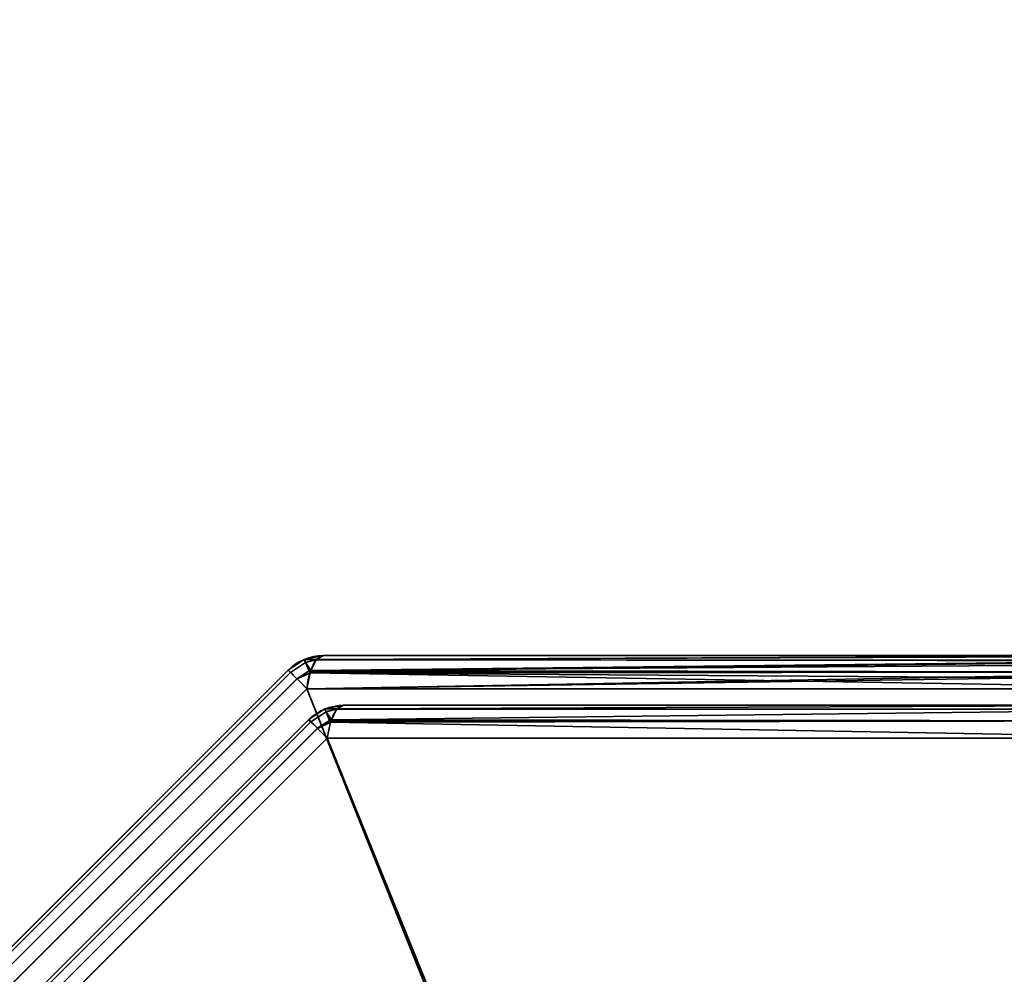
# Model space of a CAD drawing. Header units: millimetres. Extents: x -603 to 3703, y -115 to 249.
# Tile 347 of 656: x 1005 to 1019, y -11 to 3. Entities that reach past the tile are written whole.
import ezdxf

# ---------------------------------------------------------------- set-up
doc = ezdxf.new("R2010")
doc.units = ezdxf.units.MM
doc.layers.add('152', color=7, linetype='Continuous', true_color=0xffffff)

# ---------------------------------------------------------------- blocks, each defined once
blk = doc.blocks.new('UG_SURFACE_002')
at = {"layer": '152', "color": 252, "linetype": 'Continuous', "lineweight": 35}
for points in [[(2165, -13.3, 2212.25), (2165, 230.4, 2212.25), (835, 230.4, 2212.25), (835, -13.3, 2212.25)], [(985, -13.3, 2062.25), (985, 230.4, 2062.25), (2015, 230.4, 2062.25), (2015, -13.3, 2062.25)]]:
    blk.add_3dface(points, dxfattribs=at)
blk = doc.blocks.new('UG_SURFACE_126')
at = {"layer": '152', "color": 252, "linetype": 'Continuous', "lineweight": 35}
for points in [[(1008.832, -6.413, 1159.739), (1008.605, -6.564, 1159.739), (1008.637, -6.596, 1159.986), (1008.851, -6.454, 1159.987)], [(1008.832, -6.413, 1159.739), (1008.832, -6.413, 1012.761), (1008.605, -6.564, 1012.761), (1008.605, -6.564, 1159.739)], [(1008.851, -6.454, 1012.513), (1008.637, -6.596, 1012.514), (1008.605, -6.564, 1012.761), (1008.832, -6.413, 1012.761)], [(1008.851, -6.454, 1159.987), (1008.834, -6.412, 1159.739), (1008.832, -6.413, 1159.739)], [(1008.834, -6.412, 1012.761), (1008.832, -6.413, 1012.761), (1008.832, -6.413, 1159.739), (1008.834, -6.412, 1159.739)], [(1008.832, -6.413, 1012.761), (1008.834, -6.412, 1012.761), (1008.851, -6.454, 1012.513)], [(1009.007, -6.414, 1159.987), (1009.1, -6.359, 1159.739), (1008.834, -6.412, 1159.739)], [(1008.834, -6.412, 1159.739), (1009.1, -6.359, 1159.739), (1009.1, -6.359, 1012.761), (1008.834, -6.412, 1012.761)], [(1008.834, -6.412, 1012.761), (1009.1, -6.359, 1012.761), (1009.007, -6.414, 1012.513)], [(1008.834, -6.412, 1159.739), (1008.851, -6.454, 1159.987), (1009.007, -6.414, 1159.987)], [(1009.007, -6.414, 1012.513), (1008.851, -6.454, 1012.513), (1008.834, -6.412, 1012.761)], [(1009.001, -6.417, 1012.499), (1009.007, -6.414, 1012.513), (1022.1, -6.359, 1007.873)], [(1022.1, -6.359, 1007.873), (1022.198, -6.424, 1007.54), (1009.001, -6.417, 1012.499)], [(1009.007, -6.414, 1159.987), (1022.131, -6.364, 1164.732), (1022.1, -6.359, 1164.627)], [(1022.1, -6.359, 1164.627), (1009.1, -6.359, 1159.739), (1009.007, -6.414, 1159.987)], [(1009.007, -6.414, 1012.513), (1009.1, -6.359, 1012.761), (1022.1, -6.359, 1007.873)], [(1009.007, -6.414, 1159.987), (1022.196, -6.433, 1164.955), (1022.131, -6.364, 1164.732)], [(1022.1, -6.359, 1164.627), (1022.1, -6.359, 1007.873), (1009.1, -6.359, 1012.761), (1009.1, -6.359, 1159.739)], [(1008.901, -6.575, 1160.204), (1008.851, -6.454, 1159.987), (1008.637, -6.596, 1159.987), (1008.729, -6.688, 1160.201)], [(1008.637, -6.596, 1159.986), (1008.637, -6.596, 1159.987), (1008.851, -6.454, 1159.987)], [(1008.851, -6.454, 1012.513), (1008.637, -6.596, 1012.513), (1008.637, -6.596, 1012.514)], [(1008.729, -6.688, 1012.299), (1008.637, -6.596, 1012.513), (1008.851, -6.454, 1012.513), (1008.901, -6.575, 1012.296)], [(1009.001, -6.417, 1160.001), (1009.007, -6.414, 1159.987), (1008.851, -6.454, 1159.987)], [(1008.851, -6.454, 1012.513), (1009.007, -6.414, 1012.513), (1009.001, -6.417, 1012.499)], [(1008.926, -6.57, 1160.202), (1009.001, -6.417, 1160.001), (1008.851, -6.454, 1159.987)], [(1008.851, -6.454, 1012.513), (1009.001, -6.417, 1012.499), (1008.926, -6.57, 1012.298)], [(1008.851, -6.454, 1159.987), (1008.901, -6.575, 1160.204), (1008.926, -6.57, 1160.202)], [(1008.926, -6.57, 1012.298), (1008.901, -6.575, 1012.296), (1008.851, -6.454, 1012.513)], [(1008.919, -6.582, 1012.281), (1008.926, -6.57, 1012.298), (1022.198, -6.424, 1007.54)], [(1022.198, -6.424, 1007.54), (1022.21, -6.432, 1007.499), (1008.919, -6.582, 1012.281)], [(1022.21, -6.432, 1007.499), (1022.278, -6.59, 1007.266), (1008.919, -6.582, 1012.281)], [(1022.196, -6.433, 1164.955), (1009.001, -6.417, 1160.001), (1008.926, -6.57, 1160.202)], [(1008.926, -6.57, 1012.298), (1009.001, -6.417, 1012.499), (1022.198, -6.424, 1007.54)], [(1008.926, -6.57, 1160.202), (1022.236, -6.475, 1165.09), (1022.196, -6.433, 1164.955)], [(1008.926, -6.57, 1160.202), (1022.276, -6.594, 1165.228), (1022.236, -6.475, 1165.09)], [(1009.007, -6.414, 1159.987), (1009.001, -6.417, 1160.001), (1022.196, -6.433, 1164.955)], [(998.596, -16.637, 1159.986), (1008.637, -6.596, 1159.986), (1008.605, -6.564, 1159.739), (998.564, -16.605, 1159.739)], [(1008.637, -6.596, 1012.514), (998.596, -16.637, 1012.514), (998.564, -16.605, 1012.761), (1008.605, -6.564, 1012.761)], [(1008.605, -6.564, 1159.739), (1008.605, -6.564, 1012.761), (998.564, -16.605, 1012.761), (998.564, -16.605, 1159.739)], [(1008.637, -6.596, 1159.987), (1008.637, -6.596, 1159.986), (998.596, -16.637, 1159.986), (998.596, -16.637, 1159.987)], [(998.596, -16.637, 1159.987), (998.688, -16.729, 1160.201), (1008.729, -6.688, 1160.201), (1008.637, -6.596, 1159.987)], [(1008.637, -6.596, 1012.513), (1008.729, -6.688, 1012.299), (998.688, -16.729, 1012.299), (998.596, -16.637, 1012.513)], [(998.596, -16.637, 1012.513), (998.596, -16.637, 1012.514), (1008.637, -6.596, 1012.514), (1008.637, -6.596, 1012.513)], [(1008.73, -6.689, 1160.204), (1008.729, -6.688, 1160.201), (998.688, -16.729, 1160.201), (998.689, -16.73, 1160.204)], [(998.689, -16.73, 1012.296), (998.688, -16.729, 1012.299), (1008.729, -6.688, 1012.299), (1008.73, -6.689, 1012.296)], [(998.689, -16.73, 1160.204), (998.827, -16.868, 1160.357), (1008.868, -6.827, 1160.357), (1008.73, -6.689, 1160.204)], [(1008.73, -6.689, 1012.296), (1008.868, -6.827, 1012.143), (998.827, -16.868, 1012.143), (998.689, -16.73, 1012.296)], [(1008.729, -6.688, 1160.201), (1008.73, -6.689, 1160.204), (1008.901, -6.575, 1160.204)], [(1008.901, -6.575, 1012.296), (1008.73, -6.689, 1012.296), (1008.729, -6.688, 1012.299)], [(1008.916, -6.6, 1160.228), (1008.901, -6.575, 1160.204), (1008.73, -6.689, 1160.204)], [(1008.73, -6.689, 1012.296), (1008.901, -6.575, 1012.296), (1008.916, -6.6, 1012.272)], [(1008.73, -6.689, 1160.204), (1008.868, -6.827, 1160.357), (1008.916, -6.6, 1160.228)], [(1008.916, -6.6, 1012.272), (1008.868, -6.827, 1012.143), (1008.73, -6.689, 1012.296)], [(1008.868, -6.827, 1012.143), (1008.916, -6.6, 1012.272), (1022.278, -6.59, 1007.266)], [(1022.278, -6.59, 1007.266), (1022.294, -6.627, 1007.212), (1008.868, -6.827, 1012.143)], [(1008.916, -6.6, 1160.228), (1008.868, -6.827, 1160.357), (1022.332, -6.827, 1165.419)], [(1022.294, -6.627, 1007.212), (1022.332, -6.827, 1007.081), (1008.868, -6.827, 1012.143)], [(1008.919, -6.582, 1160.219), (1008.926, -6.57, 1160.202), (1008.901, -6.575, 1160.204)], [(1008.901, -6.575, 1012.296), (1008.926, -6.57, 1012.298), (1008.919, -6.582, 1012.281)], [(1008.901, -6.575, 1160.204), (1008.916, -6.6, 1160.228), (1008.919, -6.582, 1160.219)], [(1008.919, -6.582, 1012.281), (1008.916, -6.6, 1012.272), (1008.901, -6.575, 1012.296)], [(1022.276, -6.594, 1165.228), (1008.919, -6.582, 1160.219), (1008.916, -6.6, 1160.228)], [(1008.916, -6.6, 1012.272), (1008.919, -6.582, 1012.281), (1022.278, -6.59, 1007.266)], [(1008.916, -6.6, 1160.228), (1022.31, -6.693, 1165.343), (1022.276, -6.594, 1165.228)], [(1008.916, -6.6, 1160.228), (1022.332, -6.827, 1165.419), (1022.31, -6.693, 1165.343)], [(1008.926, -6.57, 1160.202), (1008.919, -6.582, 1160.219), (1022.276, -6.594, 1165.228)], [(1008.868, -6.827, 1160.357), (998.827, -16.868, 1160.357), (998.827, -30.332, 1165.419), (1018.252, -30.332, 1172.723)], [(1018.252, -30.332, 999.777), (998.827, -30.332, 1007.081), (998.827, -16.868, 1012.143), (1008.868, -6.827, 1012.143)], [(1018.252, -30.332, 1172.723), (1022.332, -26.252, 1172.723), (1022.332, -6.827, 1165.419), (1008.868, -6.827, 1160.357)], [(1008.868, -6.827, 1012.143), (1022.332, -6.827, 1007.081), (1022.332, -26.252, 999.777), (1018.252, -30.332, 999.777)], [(1009.123, -7.112, 1013.182), (1009.39, -7.059, 1013.182), (1009.39, -7.059, 1159.318), (1009.123, -7.112, 1159.318)], [(1009.297, -7.114, 1012.933), (1009.39, -7.059, 1013.182), (1009.123, -7.112, 1013.182)], [(1009.123, -7.112, 1159.318), (1009.39, -7.059, 1159.318), (1009.297, -7.114, 1159.566)], [(1022.1, -7.059, 1164.097), (1022.002, -7.117, 1164.359), (1009.291, -7.117, 1159.58), (1009.297, -7.114, 1159.566)], [(1009.297, -7.114, 1159.566), (1009.39, -7.059, 1159.318), (1022.1, -7.059, 1164.097)], [(1022.002, -7.117, 1008.141), (1022.1, -7.059, 1008.403), (1009.39, -7.059, 1013.182), (1009.297, -7.114, 1012.933)], [(1022.1, -7.059, 1164.097), (1009.39, -7.059, 1159.318), (1009.39, -7.059, 1013.182), (1022.1, -7.059, 1008.403)], [(1009.122, -7.113, 1013.182), (1009.122, -7.113, 1159.318), (1008.895, -7.264, 1159.318), (1008.895, -7.264, 1013.182)], [(1009.141, -7.154, 1012.933), (1009.122, -7.113, 1013.182), (1008.895, -7.264, 1013.182), (1008.927, -7.296, 1012.935)], [(1009.141, -7.154, 1159.567), (1008.927, -7.296, 1159.565), (1008.895, -7.264, 1159.318), (1009.122, -7.113, 1159.318)], [(1009.191, -7.275, 1012.717), (1009.141, -7.154, 1012.933), (1008.927, -7.296, 1012.933), (1009.019, -7.388, 1012.72)], [(1008.927, -7.296, 1012.935), (1008.927, -7.296, 1012.933), (1009.141, -7.154, 1012.933)], [(1009.141, -7.154, 1159.567), (1008.927, -7.296, 1159.567), (1008.927, -7.296, 1159.565)], [(1009.019, -7.388, 1159.78), (1008.927, -7.296, 1159.567), (1009.141, -7.154, 1159.567), (1009.191, -7.275, 1159.783)], [(1009.123, -7.112, 1159.318), (1009.122, -7.113, 1159.318), (1009.122, -7.113, 1013.182), (1009.123, -7.112, 1013.182)], [(1009.141, -7.154, 1012.933), (1009.123, -7.112, 1013.182), (1009.122, -7.113, 1013.182)], [(1009.122, -7.113, 1159.318), (1009.123, -7.112, 1159.318), (1009.141, -7.154, 1159.567)], [(1009.123, -7.112, 1013.182), (1009.141, -7.154, 1012.933), (1009.297, -7.114, 1012.933)], [(1009.297, -7.114, 1159.566), (1009.141, -7.154, 1159.567), (1009.123, -7.112, 1159.318)], [(1009.291, -7.117, 1012.92), (1009.297, -7.114, 1012.933), (1009.141, -7.154, 1012.933)], [(1009.141, -7.154, 1159.567), (1009.297, -7.114, 1159.566), (1009.291, -7.117, 1159.58)], [(1009.216, -7.27, 1012.718), (1009.291, -7.117, 1012.92), (1009.141, -7.154, 1012.933)], [(1009.141, -7.154, 1159.567), (1009.291, -7.117, 1159.58), (1009.216, -7.27, 1159.781)], [(1009.141, -7.154, 1012.933), (1009.191, -7.275, 1012.717), (1009.216, -7.27, 1012.718)], [(1009.216, -7.27, 1159.781), (1009.191, -7.275, 1159.783), (1009.141, -7.154, 1159.567)], [(1022.002, -7.117, 1164.359), (1021.92, -7.282, 1164.577), (1009.21, -7.282, 1159.798), (1009.216, -7.27, 1159.781)], [(1009.216, -7.27, 1159.781), (1009.291, -7.117, 1159.58), (1022.002, -7.117, 1164.359)], [(1021.92, -7.282, 1007.923), (1022.002, -7.117, 1008.141), (1009.291, -7.117, 1012.92), (1009.216, -7.27, 1012.718)], [(1009.297, -7.114, 1012.933), (1009.291, -7.117, 1012.92), (1022.002, -7.117, 1008.141)], [(999.296, -16.927, 1012.935), (1008.927, -7.296, 1012.935), (1008.895, -7.264, 1013.182), (999.264, -16.895, 1013.182)], [(1008.895, -7.264, 1159.318), (999.264, -16.895, 1159.318), (999.264, -16.895, 1013.182), (1008.895, -7.264, 1013.182)], [(1008.927, -7.296, 1159.565), (999.296, -16.927, 1159.565), (999.264, -16.895, 1159.318), (1008.895, -7.264, 1159.318)], [(1008.927, -7.296, 1012.933), (1008.927, -7.296, 1012.935), (999.296, -16.927, 1012.935), (999.296, -16.927, 1012.933)], [(999.296, -16.927, 1012.933), (999.388, -17.019, 1012.72), (1009.019, -7.388, 1012.72), (1008.927, -7.296, 1012.933)], [(1008.927, -7.296, 1159.567), (1009.019, -7.388, 1159.78), (999.388, -17.019, 1159.78), (999.296, -16.927, 1159.567)], [(999.296, -16.927, 1159.567), (999.296, -16.927, 1159.565), (1008.927, -7.296, 1159.565), (1008.927, -7.296, 1159.567)], [(1009.02, -7.389, 1012.717), (1009.019, -7.388, 1012.72), (999.388, -17.019, 1012.72), (999.389, -17.02, 1012.717)], [(999.389, -17.02, 1159.783), (999.388, -17.019, 1159.78), (1009.019, -7.388, 1159.78), (1009.02, -7.389, 1159.783)], [(999.389, -17.02, 1012.717), (999.527, -17.157, 1012.564), (1009.157, -7.527, 1012.564), (1009.02, -7.389, 1012.717)], [(1009.02, -7.389, 1159.783), (1009.157, -7.527, 1159.936), (999.527, -17.157, 1159.936), (999.389, -17.02, 1159.783)], [(1009.019, -7.388, 1012.72), (1009.02, -7.389, 1012.717), (1009.191, -7.275, 1012.717)], [(1009.191, -7.275, 1159.783), (1009.02, -7.389, 1159.783), (1009.019, -7.388, 1159.78)], [(1009.206, -7.3, 1012.692), (1009.191, -7.275, 1012.717), (1009.02, -7.389, 1012.717)], [(1009.02, -7.389, 1159.783), (1009.191, -7.275, 1159.783), (1009.206, -7.3, 1159.808)], [(1009.02, -7.389, 1012.717), (1009.157, -7.527, 1012.564), (1009.206, -7.3, 1012.692)], [(1009.206, -7.3, 1159.808), (1009.157, -7.527, 1159.936), (1009.02, -7.389, 1159.783)], [(1021.92, -7.282, 1164.577), (1021.868, -7.527, 1164.715), (1009.157, -7.527, 1159.936), (1009.206, -7.3, 1159.808)], [(1009.206, -7.3, 1012.692), (1009.157, -7.527, 1012.564), (1021.868, -7.527, 1007.785)], [(1009.21, -7.282, 1012.702), (1009.216, -7.27, 1012.718), (1009.191, -7.275, 1012.717)], [(1009.191, -7.275, 1159.783), (1009.216, -7.27, 1159.781), (1009.21, -7.282, 1159.798)], [(1009.191, -7.275, 1012.717), (1009.206, -7.3, 1012.692), (1009.21, -7.282, 1012.702)], [(1009.21, -7.282, 1159.798), (1009.206, -7.3, 1159.808), (1009.191, -7.275, 1159.783)], [(1009.206, -7.3, 1159.808), (1009.21, -7.282, 1159.798), (1021.92, -7.282, 1164.577)], [(1021.868, -7.527, 1007.785), (1021.92, -7.282, 1007.923), (1009.21, -7.282, 1012.702), (1009.206, -7.3, 1012.692)], [(1009.216, -7.27, 1012.718), (1009.21, -7.282, 1012.702), (1021.92, -7.282, 1007.923)], [(1018.485, -30.565, 1172.105), (999.527, -29.868, 1164.715), (999.527, -17.157, 1159.936), (1009.157, -7.527, 1159.936)], [(1022.565, -26.485, 1000.395), (1021.868, -7.527, 1007.785), (1009.157, -7.527, 1012.564), (999.527, -17.157, 1012.564)], [(1009.157, -7.527, 1159.936), (1021.868, -7.527, 1164.715), (1022.565, -26.485, 1172.105), (1018.485, -30.565, 1172.105)]]:
    blk.add_3dface(points, dxfattribs=at)
blk = doc.blocks.new('UG_SURFACE_142')
at = {"layer": '152', "color": 252, "linetype": 'Continuous', "lineweight": 35}
for points in [[(1008.832, -6.413, 1159.739), (1008.605, -6.564, 1159.739), (1008.637, -6.596, 1159.986), (1008.851, -6.454, 1159.987)], [(1008.832, -6.413, 1159.739), (1008.832, -6.413, 1012.761), (1008.605, -6.564, 1012.761), (1008.605, -6.564, 1159.739)], [(1008.851, -6.454, 1012.513), (1008.637, -6.596, 1012.514), (1008.605, -6.564, 1012.761), (1008.832, -6.413, 1012.761)], [(1008.851, -6.454, 1159.987), (1008.834, -6.412, 1159.739), (1008.832, -6.413, 1159.739)], [(1008.834, -6.412, 1012.761), (1008.832, -6.413, 1012.761), (1008.832, -6.413, 1159.739), (1008.834, -6.412, 1159.739)], [(1008.832, -6.413, 1012.761), (1008.834, -6.412, 1012.761), (1008.851, -6.454, 1012.513)], [(1009.007, -6.414, 1159.987), (1009.1, -6.359, 1159.739), (1008.834, -6.412, 1159.739)], [(1008.834, -6.412, 1159.739), (1009.1, -6.359, 1159.739), (1009.1, -6.359, 1012.761), (1008.834, -6.412, 1012.761)], [(1008.834, -6.412, 1012.761), (1009.1, -6.359, 1012.761), (1009.007, -6.414, 1012.513)], [(1008.834, -6.412, 1159.739), (1008.851, -6.454, 1159.987), (1009.007, -6.414, 1159.987)], [(1009.007, -6.414, 1012.513), (1008.851, -6.454, 1012.513), (1008.834, -6.412, 1012.761)], [(1009.001, -6.417, 1012.499), (1009.007, -6.414, 1012.513), (1022.1, -6.359, 1007.873)], [(1022.1, -6.359, 1007.873), (1022.198, -6.424, 1007.54), (1009.001, -6.417, 1012.499)], [(1009.007, -6.414, 1159.987), (1022.131, -6.364, 1164.732), (1022.1, -6.359, 1164.627)], [(1022.1, -6.359, 1164.627), (1009.1, -6.359, 1159.739), (1009.007, -6.414, 1159.987)], [(1009.007, -6.414, 1012.513), (1009.1, -6.359, 1012.761), (1022.1, -6.359, 1007.873)], [(1009.007, -6.414, 1159.987), (1022.196, -6.433, 1164.955), (1022.131, -6.364, 1164.732)], [(1022.1, -6.359, 1164.627), (1022.1, -6.359, 1007.873), (1009.1, -6.359, 1012.761), (1009.1, -6.359, 1159.739)], [(1008.901, -6.575, 1160.204), (1008.851, -6.454, 1159.987), (1008.637, -6.596, 1159.987), (1008.729, -6.688, 1160.201)], [(1008.637, -6.596, 1159.986), (1008.637, -6.596, 1159.987), (1008.851, -6.454, 1159.987)], [(1008.851, -6.454, 1012.513), (1008.637, -6.596, 1012.513), (1008.637, -6.596, 1012.514)], [(1008.729, -6.688, 1012.299), (1008.637, -6.596, 1012.513), (1008.851, -6.454, 1012.513), (1008.901, -6.575, 1012.296)], [(1009.001, -6.417, 1160.001), (1009.007, -6.414, 1159.987), (1008.851, -6.454, 1159.987)], [(1008.851, -6.454, 1012.513), (1009.007, -6.414, 1012.513), (1009.001, -6.417, 1012.499)], [(1008.926, -6.57, 1160.202), (1009.001, -6.417, 1160.001), (1008.851, -6.454, 1159.987)], [(1008.851, -6.454, 1012.513), (1009.001, -6.417, 1012.499), (1008.926, -6.57, 1012.298)], [(1008.851, -6.454, 1159.987), (1008.901, -6.575, 1160.204), (1008.926, -6.57, 1160.202)], [(1008.926, -6.57, 1012.298), (1008.901, -6.575, 1012.296), (1008.851, -6.454, 1012.513)], [(1008.919, -6.582, 1012.281), (1008.926, -6.57, 1012.298), (1022.198, -6.424, 1007.54)], [(1022.198, -6.424, 1007.54), (1022.21, -6.432, 1007.499), (1008.919, -6.582, 1012.281)], [(1022.21, -6.432, 1007.499), (1022.278, -6.59, 1007.266), (1008.919, -6.582, 1012.281)], [(1022.196, -6.433, 1164.955), (1009.001, -6.417, 1160.001), (1008.926, -6.57, 1160.202)], [(1008.926, -6.57, 1012.298), (1009.001, -6.417, 1012.499), (1022.198, -6.424, 1007.54)], [(1008.926, -6.57, 1160.202), (1022.236, -6.475, 1165.09), (1022.196, -6.433, 1164.955)], [(1008.926, -6.57, 1160.202), (1022.276, -6.594, 1165.228), (1022.236, -6.475, 1165.09)], [(1009.007, -6.414, 1159.987), (1009.001, -6.417, 1160.001), (1022.196, -6.433, 1164.955)], [(998.596, -16.637, 1159.986), (1008.637, -6.596, 1159.986), (1008.605, -6.564, 1159.739), (998.564, -16.605, 1159.739)], [(1008.637, -6.596, 1012.514), (998.596, -16.637, 1012.514), (998.564, -16.605, 1012.761), (1008.605, -6.564, 1012.761)], [(1008.605, -6.564, 1159.739), (1008.605, -6.564, 1012.761), (998.564, -16.605, 1012.761), (998.564, -16.605, 1159.739)], [(1008.637, -6.596, 1159.987), (1008.637, -6.596, 1159.986), (998.596, -16.637, 1159.986), (998.596, -16.637, 1159.987)], [(998.596, -16.637, 1159.987), (998.688, -16.729, 1160.201), (1008.729, -6.688, 1160.201), (1008.637, -6.596, 1159.987)], [(1008.637, -6.596, 1012.513), (1008.729, -6.688, 1012.299), (998.688, -16.729, 1012.299), (998.596, -16.637, 1012.513)], [(998.596, -16.637, 1012.513), (998.596, -16.637, 1012.514), (1008.637, -6.596, 1012.514), (1008.637, -6.596, 1012.513)], [(1008.73, -6.689, 1160.204), (1008.729, -6.688, 1160.201), (998.688, -16.729, 1160.201), (998.689, -16.73, 1160.204)], [(998.689, -16.73, 1012.296), (998.688, -16.729, 1012.299), (1008.729, -6.688, 1012.299), (1008.73, -6.689, 1012.296)], [(998.689, -16.73, 1160.204), (998.827, -16.868, 1160.357), (1008.868, -6.827, 1160.357), (1008.73, -6.689, 1160.204)], [(1008.73, -6.689, 1012.296), (1008.868, -6.827, 1012.143), (998.827, -16.868, 1012.143), (998.689, -16.73, 1012.296)], [(1008.729, -6.688, 1160.201), (1008.73, -6.689, 1160.204), (1008.901, -6.575, 1160.204)], [(1008.901, -6.575, 1012.296), (1008.73, -6.689, 1012.296), (1008.729, -6.688, 1012.299)], [(1008.916, -6.6, 1160.228), (1008.901, -6.575, 1160.204), (1008.73, -6.689, 1160.204)], [(1008.73, -6.689, 1012.296), (1008.901, -6.575, 1012.296), (1008.916, -6.6, 1012.272)], [(1008.73, -6.689, 1160.204), (1008.868, -6.827, 1160.357), (1008.916, -6.6, 1160.228)], [(1008.916, -6.6, 1012.272), (1008.868, -6.827, 1012.143), (1008.73, -6.689, 1012.296)], [(1008.868, -6.827, 1012.143), (1008.916, -6.6, 1012.272), (1022.278, -6.59, 1007.266)], [(1022.278, -6.59, 1007.266), (1022.294, -6.627, 1007.212), (1008.868, -6.827, 1012.143)], [(1008.916, -6.6, 1160.228), (1008.868, -6.827, 1160.357), (1022.332, -6.827, 1165.419)], [(1022.294, -6.627, 1007.212), (1022.332, -6.827, 1007.081), (1008.868, -6.827, 1012.143)], [(1008.919, -6.582, 1160.219), (1008.926, -6.57, 1160.202), (1008.901, -6.575, 1160.204)], [(1008.901, -6.575, 1012.296), (1008.926, -6.57, 1012.298), (1008.919, -6.582, 1012.281)], [(1008.901, -6.575, 1160.204), (1008.916, -6.6, 1160.228), (1008.919, -6.582, 1160.219)], [(1008.919, -6.582, 1012.281), (1008.916, -6.6, 1012.272), (1008.901, -6.575, 1012.296)], [(1022.276, -6.594, 1165.228), (1008.919, -6.582, 1160.219), (1008.916, -6.6, 1160.228)], [(1008.916, -6.6, 1012.272), (1008.919, -6.582, 1012.281), (1022.278, -6.59, 1007.266)], [(1008.916, -6.6, 1160.228), (1022.31, -6.693, 1165.343), (1022.276, -6.594, 1165.228)], [(1008.916, -6.6, 1160.228), (1022.332, -6.827, 1165.419), (1022.31, -6.693, 1165.343)], [(1008.926, -6.57, 1160.202), (1008.919, -6.582, 1160.219), (1022.276, -6.594, 1165.228)], [(1008.868, -6.827, 1160.357), (998.827, -16.868, 1160.357), (998.827, -30.332, 1165.419), (1018.252, -30.332, 1172.723)], [(1018.252, -30.332, 999.777), (998.827, -30.332, 1007.081), (998.827, -16.868, 1012.143), (1008.868, -6.827, 1012.143)], [(1018.252, -30.332, 1172.723), (1022.332, -26.252, 1172.723), (1022.332, -6.827, 1165.419), (1008.868, -6.827, 1160.357)], [(1008.868, -6.827, 1012.143), (1022.332, -6.827, 1007.081), (1022.332, -26.252, 999.777), (1018.252, -30.332, 999.777)], [(1009.123, -7.112, 1013.182), (1009.39, -7.059, 1013.182), (1009.39, -7.059, 1159.318), (1009.123, -7.112, 1159.318)], [(1009.297, -7.114, 1012.933), (1009.39, -7.059, 1013.182), (1009.123, -7.112, 1013.182)], [(1009.123, -7.112, 1159.318), (1009.39, -7.059, 1159.318), (1009.297, -7.114, 1159.566)], [(1022.1, -7.059, 1164.097), (1022.002, -7.117, 1164.359), (1009.291, -7.117, 1159.58), (1009.297, -7.114, 1159.566)], [(1009.297, -7.114, 1159.566), (1009.39, -7.059, 1159.318), (1022.1, -7.059, 1164.097)], [(1022.002, -7.117, 1008.141), (1022.1, -7.059, 1008.403), (1009.39, -7.059, 1013.182), (1009.297, -7.114, 1012.933)], [(1022.1, -7.059, 1164.097), (1009.39, -7.059, 1159.318), (1009.39, -7.059, 1013.182), (1022.1, -7.059, 1008.403)], [(1009.122, -7.113, 1013.182), (1009.122, -7.113, 1159.318), (1008.895, -7.264, 1159.318), (1008.895, -7.264, 1013.182)], [(1009.141, -7.154, 1012.933), (1009.122, -7.113, 1013.182), (1008.895, -7.264, 1013.182), (1008.927, -7.296, 1012.935)], [(1009.141, -7.154, 1159.567), (1008.927, -7.296, 1159.565), (1008.895, -7.264, 1159.318), (1009.122, -7.113, 1159.318)], [(1009.191, -7.275, 1012.717), (1009.141, -7.154, 1012.933), (1008.927, -7.296, 1012.933), (1009.019, -7.388, 1012.72)], [(1008.927, -7.296, 1012.935), (1008.927, -7.296, 1012.933), (1009.141, -7.154, 1012.933)], [(1009.141, -7.154, 1159.567), (1008.927, -7.296, 1159.567), (1008.927, -7.296, 1159.565)], [(1009.019, -7.388, 1159.78), (1008.927, -7.296, 1159.567), (1009.141, -7.154, 1159.567), (1009.191, -7.275, 1159.783)], [(1009.123, -7.112, 1159.318), (1009.122, -7.113, 1159.318), (1009.122, -7.113, 1013.182), (1009.123, -7.112, 1013.182)], [(1009.141, -7.154, 1012.933), (1009.123, -7.112, 1013.182), (1009.122, -7.113, 1013.182)], [(1009.122, -7.113, 1159.318), (1009.123, -7.112, 1159.318), (1009.141, -7.154, 1159.567)], [(1009.123, -7.112, 1013.182), (1009.141, -7.154, 1012.933), (1009.297, -7.114, 1012.933)], [(1009.297, -7.114, 1159.566), (1009.141, -7.154, 1159.567), (1009.123, -7.112, 1159.318)], [(1009.291, -7.117, 1012.92), (1009.297, -7.114, 1012.933), (1009.141, -7.154, 1012.933)], [(1009.141, -7.154, 1159.567), (1009.297, -7.114, 1159.566), (1009.291, -7.117, 1159.58)], [(1009.216, -7.27, 1012.718), (1009.291, -7.117, 1012.92), (1009.141, -7.154, 1012.933)], [(1009.141, -7.154, 1159.567), (1009.291, -7.117, 1159.58), (1009.216, -7.27, 1159.781)], [(1009.141, -7.154, 1012.933), (1009.191, -7.275, 1012.717), (1009.216, -7.27, 1012.718)], [(1009.216, -7.27, 1159.781), (1009.191, -7.275, 1159.783), (1009.141, -7.154, 1159.567)], [(1022.002, -7.117, 1164.359), (1021.92, -7.282, 1164.577), (1009.21, -7.282, 1159.798), (1009.216, -7.27, 1159.781)], [(1009.216, -7.27, 1159.781), (1009.291, -7.117, 1159.58), (1022.002, -7.117, 1164.359)], [(1021.92, -7.282, 1007.923), (1022.002, -7.117, 1008.141), (1009.291, -7.117, 1012.92), (1009.216, -7.27, 1012.718)], [(1009.297, -7.114, 1012.933), (1009.291, -7.117, 1012.92), (1022.002, -7.117, 1008.141)], [(999.296, -16.927, 1012.935), (1008.927, -7.296, 1012.935), (1008.895, -7.264, 1013.182), (999.264, -16.895, 1013.182)], [(1008.895, -7.264, 1159.318), (999.264, -16.895, 1159.318), (999.264, -16.895, 1013.182), (1008.895, -7.264, 1013.182)], [(1008.927, -7.296, 1159.565), (999.296, -16.927, 1159.565), (999.264, -16.895, 1159.318), (1008.895, -7.264, 1159.318)], [(1008.927, -7.296, 1012.933), (1008.927, -7.296, 1012.935), (999.296, -16.927, 1012.935), (999.296, -16.927, 1012.933)], [(999.296, -16.927, 1012.933), (999.388, -17.019, 1012.72), (1009.019, -7.388, 1012.72), (1008.927, -7.296, 1012.933)], [(1008.927, -7.296, 1159.567), (1009.019, -7.388, 1159.78), (999.388, -17.019, 1159.78), (999.296, -16.927, 1159.567)], [(999.296, -16.927, 1159.567), (999.296, -16.927, 1159.565), (1008.927, -7.296, 1159.565), (1008.927, -7.296, 1159.567)], [(1009.02, -7.389, 1012.717), (1009.019, -7.388, 1012.72), (999.388, -17.019, 1012.72), (999.389, -17.02, 1012.717)], [(999.389, -17.02, 1159.783), (999.388, -17.019, 1159.78), (1009.019, -7.388, 1159.78), (1009.02, -7.389, 1159.783)], [(999.389, -17.02, 1012.717), (999.527, -17.157, 1012.564), (1009.157, -7.527, 1012.564), (1009.02, -7.389, 1012.717)], [(1009.02, -7.389, 1159.783), (1009.157, -7.527, 1159.936), (999.527, -17.157, 1159.936), (999.389, -17.02, 1159.783)], [(1009.019, -7.388, 1012.72), (1009.02, -7.389, 1012.717), (1009.191, -7.275, 1012.717)], [(1009.191, -7.275, 1159.783), (1009.02, -7.389, 1159.783), (1009.019, -7.388, 1159.78)], [(1009.206, -7.3, 1012.692), (1009.191, -7.275, 1012.717), (1009.02, -7.389, 1012.717)], [(1009.02, -7.389, 1159.783), (1009.191, -7.275, 1159.783), (1009.206, -7.3, 1159.808)], [(1009.02, -7.389, 1012.717), (1009.157, -7.527, 1012.564), (1009.206, -7.3, 1012.692)], [(1009.206, -7.3, 1159.808), (1009.157, -7.527, 1159.936), (1009.02, -7.389, 1159.783)], [(1021.92, -7.282, 1164.577), (1021.868, -7.527, 1164.715), (1009.157, -7.527, 1159.936), (1009.206, -7.3, 1159.808)], [(1009.206, -7.3, 1012.692), (1009.157, -7.527, 1012.564), (1021.868, -7.527, 1007.785)], [(1009.21, -7.282, 1012.702), (1009.216, -7.27, 1012.718), (1009.191, -7.275, 1012.717)], [(1009.191, -7.275, 1159.783), (1009.216, -7.27, 1159.781), (1009.21, -7.282, 1159.798)], [(1009.191, -7.275, 1012.717), (1009.206, -7.3, 1012.692), (1009.21, -7.282, 1012.702)], [(1009.21, -7.282, 1159.798), (1009.206, -7.3, 1159.808), (1009.191, -7.275, 1159.783)], [(1009.206, -7.3, 1159.808), (1009.21, -7.282, 1159.798), (1021.92, -7.282, 1164.577)], [(1021.868, -7.527, 1007.785), (1021.92, -7.282, 1007.923), (1009.21, -7.282, 1012.702), (1009.206, -7.3, 1012.692)], [(1009.216, -7.27, 1012.718), (1009.21, -7.282, 1012.702), (1021.92, -7.282, 1007.923)], [(1018.485, -30.565, 1172.105), (999.527, -29.868, 1164.715), (999.527, -17.157, 1159.936), (1009.157, -7.527, 1159.936)], [(1022.565, -26.485, 1000.395), (1021.868, -7.527, 1007.785), (1009.157, -7.527, 1012.564), (999.527, -17.157, 1012.564)], [(1009.157, -7.527, 1159.936), (1021.868, -7.527, 1164.715), (1022.565, -26.485, 1172.105), (1018.485, -30.565, 1172.105)]]:
    blk.add_3dface(points, dxfattribs=at)

msp = doc.modelspace()

# ---------------------------------------------------------------- linework, layer by layer
at = {"layer": '152', "color": 252, "linetype": 'Continuous', "lineweight": -3, "true_color": 0x939598}
for p, q in [((1009.1, -6.359, 1012.761), (1022.1, -6.359, 1007.873)), ((1009.1, -6.359, 1012.761), (1009.1, -6.359, 1159.739)), ((1009.1, -6.359, 1159.739), (1022.1, -6.359, 1164.627)), ((1009.1, -6.359, 1012.761), (1009.1, -6.359, 1159.739)), ((1009.1, -6.359, 1012.761), (1022.1, -6.359, 1007.873)), ((1009.1, -6.359, 1159.739), (1022.1, -6.359, 1164.627)), ((998.564, -16.605, 1012.761), (1008.605, -6.564, 1012.761)), ((1008.605, -6.564, 1159.739), (998.564, -16.605, 1159.739)), ((998.564, -16.605, 1012.761), (1008.605, -6.564, 1012.761)), ((1008.605, -6.564, 1159.739), (998.564, -16.605, 1159.739)), ((1008.605, -6.564, 1012.761), (1008.605, -6.564, 1159.739)), ((1008.605, -6.564, 1012.761), (1008.605, -6.564, 1159.739)), ((998.827, -16.868, 1012.143), (1008.868, -6.827, 1012.143)), ((1008.868, -6.827, 1160.357), (998.827, -16.868, 1160.357)), ((1008.868, -6.827, 1160.357), (998.827, -16.868, 1160.357)), ((998.827, -16.868, 1012.143), (1008.868, -6.827, 1012.143)), ((1008.868, -6.827, 1160.357), (1022.332, -6.827, 1165.419)), ((1008.868, -6.827, 1012.143), (1022.332, -6.827, 1007.081)), ((1008.868, -6.827, 1160.357), (1022.332, -6.827, 1165.419)), ((1008.868, -6.827, 1012.143), (1022.332, -6.827, 1007.081)), ((1009.39, -7.059, 1159.318), (1009.39, -7.059, 1013.182)), ((1009.39, -7.059, 1013.182), (1022.1, -7.059, 1008.403)), ((1022.1, -7.059, 1164.097), (1009.39, -7.059, 1159.318)), ((1022.1, -7.059, 1164.097), (1009.39, -7.059, 1159.318)), ((1009.39, -7.059, 1159.318), (1009.39, -7.059, 1013.182)), ((1009.39, -7.059, 1013.182), (1022.1, -7.059, 1008.403)), ((1008.895, -7.264, 1159.318), (999.264, -16.895, 1159.318)), ((999.264, -16.895, 1013.182), (1008.895, -7.264, 1013.182)), ((1008.895, -7.264, 1159.318), (999.264, -16.895, 1159.318)), ((999.264, -16.895, 1013.182), (1008.895, -7.264, 1013.182)), ((1008.895, -7.264, 1013.182), (1008.895, -7.264, 1159.318)), ((1008.895, -7.264, 1013.182), (1008.895, -7.264, 1159.318)), ((999.527, -17.157, 1159.936), (1009.157, -7.527, 1159.936)), ((1009.157, -7.527, 1012.564), (999.527, -17.157, 1012.564)), ((1009.157, -7.527, 1012.564), (999.527, -17.157, 1012.564)), ((999.527, -17.157, 1159.936), (1009.157, -7.527, 1159.936)), ((1009.157, -7.527, 1159.936), (1021.868, -7.527, 1164.715)), ((1021.868, -7.527, 1007.785), (1009.157, -7.527, 1012.564)), ((1021.868, -7.527, 1007.785), (1009.157, -7.527, 1012.564)), ((1009.157, -7.527, 1159.936), (1021.868, -7.527, 1164.715))]:
    msp.add_line(p, q, dxfattribs=at)
at = {"layer": '152', "color": 252, "linetype": 'Continuous', "lineweight": -3, "true_color": 0x939598, "extrusion": (0, 0, -1)}
for centre in [(-1009.1, -7.059, -1159.739), (-1009.1, -7.059, -1159.739), (-1009.39, -7.759, -1159.318), (-1009.39, -7.759, -1013.182), (-1009.39, -7.759, -1159.318), (-1009.39, -7.759, -1013.182)]:
    msp.add_arc(centre, 0.7, 45, 90, dxfattribs=at)
at = {"layer": '152', "color": 252, "linetype": 'Continuous', "lineweight": -3, "true_color": 0x939598}
msp.add_arc((1009.1, -7.059, 1012.761), 0.7, 90, 135, dxfattribs=at)
msp.add_arc((1009.1, -7.059, 1012.761), 0.7, 90, 135, dxfattribs=at)
at = {"layer": '152', "color": 252, "linetype": 'Continuous', "lineweight": -3, "true_color": 0x939598, "extrusion": (-0.936029, 8.66365e-17, -0.351924)}
msp.add_arc((7.059, 730.423, -1352.686), 0.7, 109.3882, 180, dxfattribs=at)
msp.add_arc((7.059, 730.423, -1352.686), 0.7, 109.3882, 180, dxfattribs=at)
at = {"layer": '152', "color": 252, "linetype": 'Continuous', "lineweight": -3, "true_color": 0x939598, "extrusion": (0.936029, 0, -0.351924)}
msp.add_arc((-7.059, 1303.1, 588.132), 0.7, 289.3882, 0, dxfattribs=at)
msp.add_arc((-7.059, 1303.1, 588.132), 0.7, 289.3882, 0, dxfattribs=at)
at = {"layer": '152', "color": 252, "linetype": 'Continuous', "lineweight": -3, "true_color": 0x939598, "extrusion": (0.707107, 0.707107, 7.62964e-17)}
msp.add_arc((-718.533, 1159.739, 708.55), 0.7, 0, 62, dxfattribs=at)
msp.add_arc((-718.533, 1159.739, 708.55), 0.7, 0, 62, dxfattribs=at)
at = {"layer": '152', "color": 252, "linetype": 'Continuous', "lineweight": -3, "true_color": 0x939598, "extrusion": (-0.707107, -0.707107, 7.62964e-17)}
msp.add_arc((718.533, 1012.761, -708.55), 0.7, 180, 242, dxfattribs=at)
msp.add_arc((718.533, 1012.761, -708.55), 0.7, 180, 242, dxfattribs=at)
at = {"layer": '152', "color": 252, "linetype": 'Continuous', "lineweight": -3, "true_color": 0x939598, "extrusion": (-0.936029, -1.06172e-16, 0.351924)}
msp.add_arc((7.759, 1303.595, -588.255), 0.7, 180, 250.6118, dxfattribs=at)
msp.add_arc((7.759, 1303.595, -588.255), 0.7, 180, 250.6118, dxfattribs=at)
at = {"layer": '152', "color": 252, "linetype": 'Continuous', "lineweight": -3, "true_color": 0x939598, "extrusion": (0.936029, 0, 0.351924)}
msp.add_arc((-7.759, 729.927, 1352.809), 0.7, 0, 70.6118, dxfattribs=at)
msp.add_arc((-7.759, 729.927, 1352.809), 0.7, 0, 70.6118, dxfattribs=at)
at = {"layer": '152', "color": 252, "linetype": 'Continuous', "lineweight": -3, "true_color": 0x939598, "extrusion": (-0.707107, -0.707107, 6.11814e-17)}
for centre, start, end in [((719.233, 1013.182, -708.26), 180, 242), ((719.233, 1159.318, -708.26), 118, 180), ((719.233, 1159.318, -708.26), 118, 180), ((719.233, 1013.182, -708.26), 180, 242)]:
    msp.add_arc(centre, 0.7, start, end, dxfattribs=at)

# ---------------------------------------------------------------- block references
at = {"layer": '152', "color": 252, "linetype": 'Continuous', "lineweight": -3, "true_color": 0x939598}
for name in ['UG_SURFACE_002', 'UG_SURFACE_126', 'UG_SURFACE_142']:
    msp.add_blockref(name, (0, 0), dxfattribs=at)

doc.saveas('drawing.dxf')
